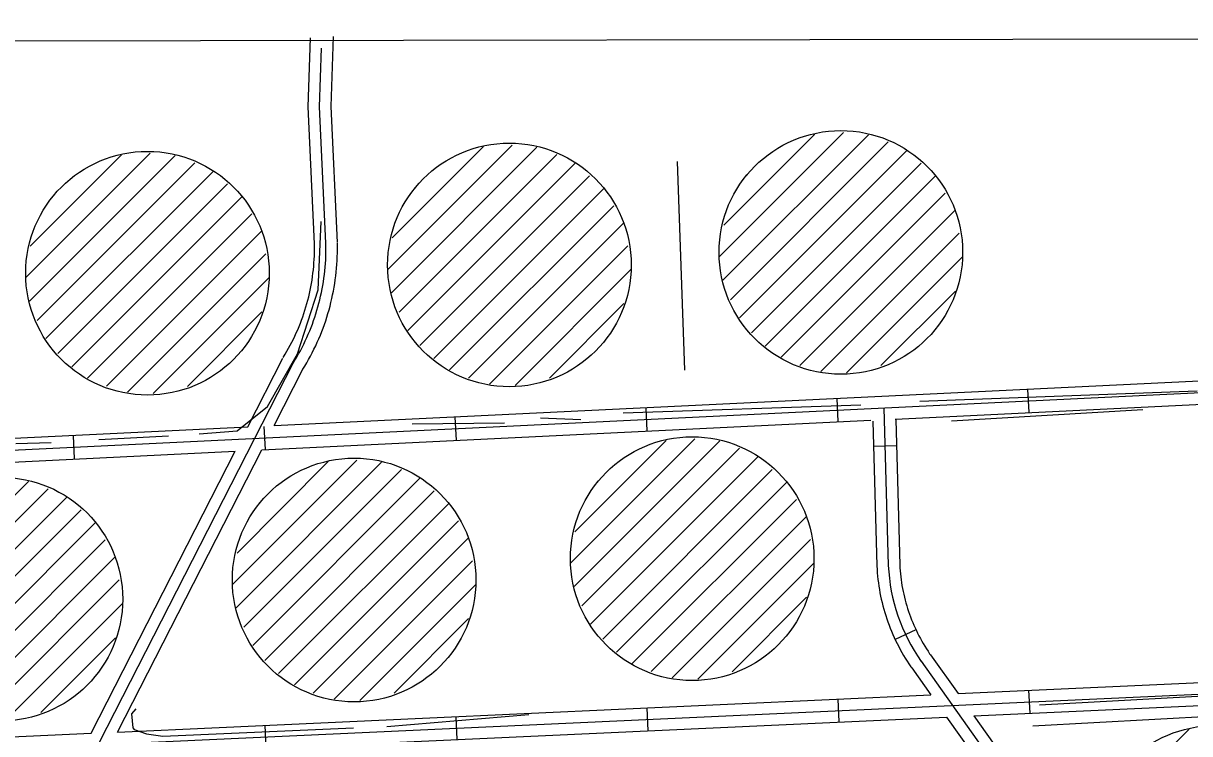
# Model space of a CAD drawing. Extents: x 3313442 to 3351311, y 721974 to 747360.
# Drawn here: x 3333451 to 3334976, y 744653 to 745582 of the extents above; entities that cross this region are included whole.
import ezdxf

# ---------------------------------------------------------------- set-up
doc = ezdxf.new("R2010")
doc.units = 0
for name, color, linetype in [('V-DOMW-TANK', 7, 'Continuous'), ('V-GRID-FRAM', 7, 'Continuous'), ('V-ROAD-CNTR', 7, 'Continuous'), ('V-TOPO-SHOR', 7, 'Continuous')]:
    doc.layers.add(name, color=color, linetype=linetype)

msp = doc.modelspace()

# ---------------------------------------------------------------- linework, layer by layer
at = {"layer": 'V-DOMW-TANK'}
for p, q in [((3334360.9, 745276.8), (3334523.5, 745439.5)), ((3334365.6, 745246.2), (3334555.9, 745436.5)), ((3334366.6, 745318), (3334486, 745437.4)), ((3334375.5, 745220.8), (3334581.7, 745427)), ((3333453.8, 745249.6), (3333616.5, 745412.3)), ((3333927.3, 745260.4), (3334089.9, 745423)), ((3333932, 745229.7), (3334122.3, 745420.1)), ((3333933.1, 745301.5), (3334052.5, 745420.9)), ((3333942, 745204.3), (3334148.2, 745410.5)), ((3334387.2, 745197.1), (3334605.7, 745415.6)), ((3333458.5, 745219), (3333648.9, 745409.3)), ((3333459.6, 745290.8), (3333579, 745410.2)), ((3333468.5, 745193.6), (3333674.7, 745399.8)), ((3333953.6, 745180.6), (3334172.2, 745399.2)), ((3334402.9, 745177.5), (3334624.8, 745399.3)), ((3333480.1, 745169.9), (3333698.7, 745388.4)), ((3333969.3, 745161), (3334191.2, 745382.9)), ((3334396, 745382.7), (3334397.6, 745384.3)), ((3334421, 745160.2), (3334643.6, 745382.8)), ((3333495.8, 745150.3), (3333717.7, 745372.1)), ((3333962.5, 745366.3), (3333964, 745367.8)), ((3333987.5, 745143.8), (3334210.1, 745366.4)), ((3333489, 745355.5), (3333490.5, 745357.1)), ((3333514, 745133), (3333736.6, 745355.6)), ((3334441.7, 745145.5), (3334656.3, 745360.1)), ((3334008.1, 745129), (3334222.7, 745343.7)), ((3334466.4, 745134.9), (3334668.9, 745337.4)), ((3333534.6, 745118.3), (3333749.2, 745332.9)), ((3334032.9, 745118.4), (3334235.4, 745320.9)), ((3333559.4, 745107.7), (3333761.9, 745310.2)), ((3334493.7, 745126.9), (3334674.7, 745307.9)), ((3334060.2, 745110.4), (3334241.2, 745291.4)), ((3333586.7, 745099.7), (3333767.7, 745280.7)), ((3334527.4, 745125.2), (3334678.7, 745276.5)), ((3334093.9, 745108.7), (3334245.2, 745260.1)), ((3333620.4, 745098), (3333771.7, 745249.3)), ((3334572.2, 745134.7), (3334669.7, 745232.1)), ((3334138.7, 745118.2), (3334236.1, 745215.6)), ((3333665.2, 745107.5), (3333762.6, 745204.9)), ((3334166.3, 744876.4), (3334329, 745039)), ((3334171, 744845.8), (3334361.4, 745036.1)), ((3334172.1, 744917.5), (3334291.5, 745036.9)), ((3334181, 744820.4), (3334387.2, 745026.6)), ((3334192.6, 744796.7), (3334411.2, 745015.2)), ((3333724.2, 744848.5), (3333886.8, 745011.2)), ((3333728.9, 744817.9), (3333919.2, 745008.2)), ((3333730, 744889.6), (3333849.4, 745009.1)), ((3333738.9, 744792.5), (3333945.1, 744998.7)), ((3334208.4, 744777), (3334430.2, 744998.9)), ((3333750.5, 744768.8), (3333969.1, 744987.3)), ((3334201.5, 744982.3), (3334203, 744983.8)), ((3333266.8, 744792.9), (3333457.1, 744983.2)), ((3333276.8, 744767.5), (3333483, 744973.7)), ((3333766.2, 744749.1), (3333988.1, 744971)), ((3334226.5, 744759.8), (3334449.1, 744982.4)), ((3333288.4, 744743.8), (3333507, 744962.3)), ((3333759.4, 744954.4), (3333760.9, 744955.9)), ((3333784.4, 744731.9), (3334007, 744954.5)), ((3334247.1, 744745.1), (3334461.7, 744959.7)), ((3333304.1, 744724.1), (3333526, 744946)), ((3333322.3, 744706.9), (3333544.9, 744929.5)), ((3333805, 744717.2), (3334019.6, 744931.8)), ((3334271.9, 744734.5), (3334474.4, 744937)), ((3333829.8, 744706.6), (3334032.3, 744909.1)), ((3334299.2, 744726.4), (3334480.2, 744907.4)), ((3333342.9, 744692.2), (3333557.5, 744906.8)), ((3333367.7, 744681.6), (3333570.2, 744884.1)), ((3333857.1, 744698.6), (3334038.1, 744879.5)), ((3334332.9, 744724.8), (3334484.2, 744876.1)), ((3333395, 744673.6), (3333576, 744854.5)), ((3333890.8, 744696.9), (3334042.1, 744848.2)), ((3334377.7, 744734.2), (3334475.1, 744831.7)), ((3333428.7, 744671.9), (3333580, 744823.2)), ((3333935.6, 744706.3), (3334033, 744803.8)), ((3333473.5, 744681.3), (3333570.9, 744778.8)), ((3334856.1, 744540), (3334975.5, 744659.4))]:
    msp.add_line(p, q, dxfattribs=at)
for centre in [(3334519.9, 745282.6), (3333612.9, 745255.4), (3334086.3, 745266.2), (3334325.4, 744882.2), (3333883.2, 744854.3), (3333421.2, 744829.3), (3335009.4, 744504.7)]:
    msp.add_circle(centre, 159.3, dxfattribs=at)
at = {"layer": 'V-GRID-FRAM'}
msp.add_lwpolyline([(3317558.4, 745536.3), (3349037, 745582.1), (3349071.4, 727396.8), (3317576.9, 727351), (3317558.4, 745536.3)], dxfattribs=at)
at = {"layer": 'V-ROAD-CNTR'}
for p, q in [((3334514.4, 745091.4), (3334515.9, 745061.4)), ((3334764.1, 745103.5), (3334765.6, 745073.6)), ((3334264.7, 745079.3), (3334266.2, 745049.3)), ((3334015, 745067.2), (3334016.5, 745037.2)), ((3333765.3, 745055), (3333766.8, 745025.1)), ((3333515.6, 745042.9), (3333517.1, 745013)), ((3334592.6, 745029.8), (3334562.6, 745029)), ((3334618.1, 744789.2), (3334590.9, 744776.4)), ((3334765.5, 744710.1), (3334766.9, 744680.1)), ((3334515.8, 744698.6), (3334517.2, 744668.7)), ((3334266, 744687.2), (3334267.4, 744657.2)), ((3333766.6, 744664.4), (3333767.9, 744634.4)), ((3334016.3, 744675.8), (3334017.7, 744645.8))]:
    msp.add_line(p, q, dxfattribs=at)
for points in [[(3333831.4, 745294), (3333823.1, 745473), (3333826, 745563.3)], [(3333861.3, 745295.4), (3333853.1, 745473.2), (3333856.1, 745565)], [(3333846.4, 745294.7), (3333838.1, 745473.1), (3333840.6, 745549.8)], [(3333790.5, 745145.4), (3333793, 745149.4), (3333795.3, 745153.3), (3333797.5, 745157.2), (3333799.7, 745161.2), (3333801.7, 745165.2), (3333803.8, 745169.2), (3333805.7, 745173.3), (3333807.6, 745177.4), (3333809.4, 745181.5), (3333811.2, 745185.7), (3333812.9, 745189.9), (3333814.5, 745194.1), (3333816, 745198.4), (3333817.5, 745202.7), (3333818.9, 745207), (3333820.2, 745211.3), (3333821.5, 745215.6), (3333822.7, 745220), (3333823.8, 745224.4), (3333824.8, 745228.8), (3333825.8, 745233.2), (3333826.6, 745237.6), (3333827.5, 745242.1), (3333828.2, 745246.5), (3333828.9, 745251), (3333829.4, 745255.5), (3333830, 745260), (3333830.4, 745264.5), (3333830.7, 745269), (3333831, 745273.5), (3333831.2, 745278), (3333831.4, 745282.5), (3333831.4, 745287.1), (3333831.4, 745291.6), (3333831.4, 745294.4)], [(3333803.3, 745137.6), (3333805.8, 745141.7), (3333808.2, 745145.8), (3333810.6, 745149.9), (3333812.9, 745154.1), (3333815.1, 745158.3), (3333817.2, 745162.6), (3333819.3, 745166.9), (3333821.3, 745171.2), (3333823.2, 745175.6), (3333825.1, 745180), (3333826.9, 745184.4), (3333828.6, 745188.9), (3333830.2, 745193.4), (3333831.7, 745197.9), (3333833.2, 745202.4), (3333834.6, 745207), (3333835.9, 745211.6), (3333837.2, 745216.2), (3333838.3, 745220.8), (3333839.4, 745225.5), (3333840.4, 745230.1), (3333841.4, 745234.8), (3333842.2, 745239.5), (3333843, 745244.2), (3333843.7, 745248.9), (3333844.3, 745253.7), (3333844.9, 745258.4), (3333845.3, 745263.2), (3333845.7, 745267.9), (3333846, 745272.7), (3333846.2, 745277.5), (3333846.4, 745282.2), (3333846.4, 745287), (3333846.4, 745291.8), (3333846.4, 745294.7)], [(3333816.1, 745129.8), (3333818.7, 745133.9), (3333821.2, 745138.3), (3333823.7, 745142.6), (3333826.1, 745147), (3333828.4, 745151.5), (3333830.7, 745156), (3333832.9, 745160.5), (3333835, 745165.1), (3333837, 745169.7), (3333839, 745174.3), (3333840.8, 745179), (3333842.6, 745183.7), (3333844.3, 745188.4), (3333846, 745193.1), (3333847.5, 745197.9), (3333849, 745202.7), (3333850.4, 745207.6), (3333851.7, 745212.4), (3333852.9, 745217.3), (3333854.1, 745222.2), (3333855.1, 745227.1), (3333856.1, 745232), (3333857, 745237), (3333857.8, 745241.9), (3333858.6, 745246.9), (3333859.2, 745251.9), (3333859.8, 745256.9), (3333860.3, 745261.9), (3333860.7, 745266.9), (3333861, 745271.9), (3333861.2, 745276.9), (3333861.4, 745281.9), (3333861.4, 745286.9), (3333861.4, 745291.9), (3333861.4, 745294.9)], [(3333550.2, 744642.3), (3333803.3, 745137.6)], [(3333744, 745054.5), (3333790, 745144.4)], [(3333778.6, 745056.2), (3335548.7, 745141.7)], [(3332967, 745001.3), (3335548.7, 745126.6)], [(3333778.6, 745056.2), (3333816.7, 745130.8)], [(3334591, 745064.7), (3335485, 745108.3)], [(3334576.2, 745079.4), (3334581.9, 744873.3)], [(3333762.3, 745024.3), (3334559.2, 745063.2)], [(3334561.7, 745061.8), (3334566.9, 744872.7), (3334567.2, 744868.2), (3334567.5, 744863.8), (3334567.9, 744859.5), (3334568.4, 744855.1), (3334568.9, 744850.7), (3334569.5, 744846.4), (3334570.2, 744842.1), (3334571, 744837.7), (3334571.9, 744833.4), (3334572.8, 744829.1), (3334573.8, 744824.8), (3334574.8, 744820.6), (3334576, 744816.3), (3334577.2, 744812), (3334578.5, 744807.9), (3334579.9, 744803.7), (3334581.4, 744799.5), (3334582.9, 744795.4), (3334584.5, 744791.3), (3334586.1, 744787.3), (3334587.8, 744783.2), (3334589.6, 744779.2), (3334591.5, 744775.2), (3334593.4, 744771.3), (3334595.5, 744767.3), (3334597.5, 744763.5), (3334599.7, 744759.6), (3334601.9, 744755.8), (3334604.2, 744752), (3334606.5, 744748.3), (3334608.9, 744744.7), (3334611.4, 744741), (3334612.5, 744739.3), (3334637.5, 744704.2)], [(3334591.7, 745064), (3334596.9, 744873.9), (3334597.1, 744870.1), (3334597.4, 744866.3), (3334597.8, 744862.4), (3334598.2, 744858.5), (3334598.6, 744854.7), (3334599.2, 744850.9), (3334599.8, 744847), (3334600.5, 744843.3), (3334601.2, 744839.5), (3334602.1, 744835.7), (3334603, 744831.9), (3334603.9, 744828.1), (3334604.9, 744824.4), (3334606, 744820.7), (3334607.1, 744817), (3334608.3, 744813.3), (3334609.6, 744809.6), (3334610.9, 744806), (3334612.3, 744802.4), (3334613.8, 744798.8), (3334615.3, 744795.2), (3334616.9, 744791.7), (3334618.6, 744788.2), (3334620.3, 744784.7), (3334622, 744781.3), (3334623.9, 744777.8), (3334625.8, 744774.4), (3334627.7, 744771.1), (3334629.7, 744767.8), (3334631.8, 744764.5), (3334633.9, 744761.3), (3334636, 744758), (3334637, 744756.6), (3334673.2, 744705.8)], [(3332951.7, 745016.2), (3333744, 745054.5)], [(3333116.7, 744992.9), (3333727.8, 745022.6)], [(3333539.3, 744654), (3333727.8, 745022.6)], [(3333573.8, 744655.5), (3333762.3, 745024.3)], [(3334624.8, 744748), (3334725.3, 744606.7)], [(3333217.8, 744624.2), (3335549.3, 744730.9)], [(3334673.2, 744705.8), (3335308.6, 744734.9)], [(3333573.8, 744655.5), (3334637.5, 744704.2)], [(3334693.8, 744676.7), (3335181.1, 744699)], [(3333456.4, 744620.1), (3334658.2, 744675.1)], [(3334658.2, 744675.1), (3334713, 744598)], [(3334693.8, 744676.7), (3334737.5, 744615.3)], [(3333331, 744644.4), (3333539.3, 744654)]]:
    msp.add_lwpolyline(points, dxfattribs=at)
msp.add_arc((3334818.7, 744884.3), 237, 182.6515, 215.109, dxfattribs=at)
at = {"layer": 'V-TOPO-SHOR'}
for p, q in [((3334315.7, 745128.7), (3334306.4, 745401.6)), ((3334986.1, 745101.4), (3334623.2, 745087.5)), ((3334546, 745082.8), (3334235.3, 745072.4)), ((3334915, 745076.6), (3334664.6, 745062)), ((3334179.9, 745063.6), (3334127.2, 745066.1)), ((3334080.1, 745059.3), (3333959.3, 745057.9)), ((3333440.9, 745032.8), (3333487.1, 745034.3)), ((3333549.1, 745038.1), (3333640.3, 745042.8)), ((3334779.5, 744691.3), (3335281.8, 744718.2)), ((3333926.1, 744662.6), (3334111.6, 744678.5)), ((3334771.1, 744663.6), (3335121.3, 744682.6))]:
    msp.add_line(p, q, dxfattribs=at)
for points in [[(3333680.7, 745045.5), (3333730.4, 745049.2), (3333770, 745081.2), (3333809, 745150), (3333836.2, 745233.8), (3333840.3, 745323)], [(3333597.7, 744686), (3333592.2, 744679.4), (3333593.9, 744661.2), (3333595.3, 744658.9), (3333611.7, 744653.1), (3333632.8, 744650.1), (3333882.3, 744661)]]:
    msp.add_lwpolyline(points, dxfattribs=at)

doc.saveas('drawing.dxf')
